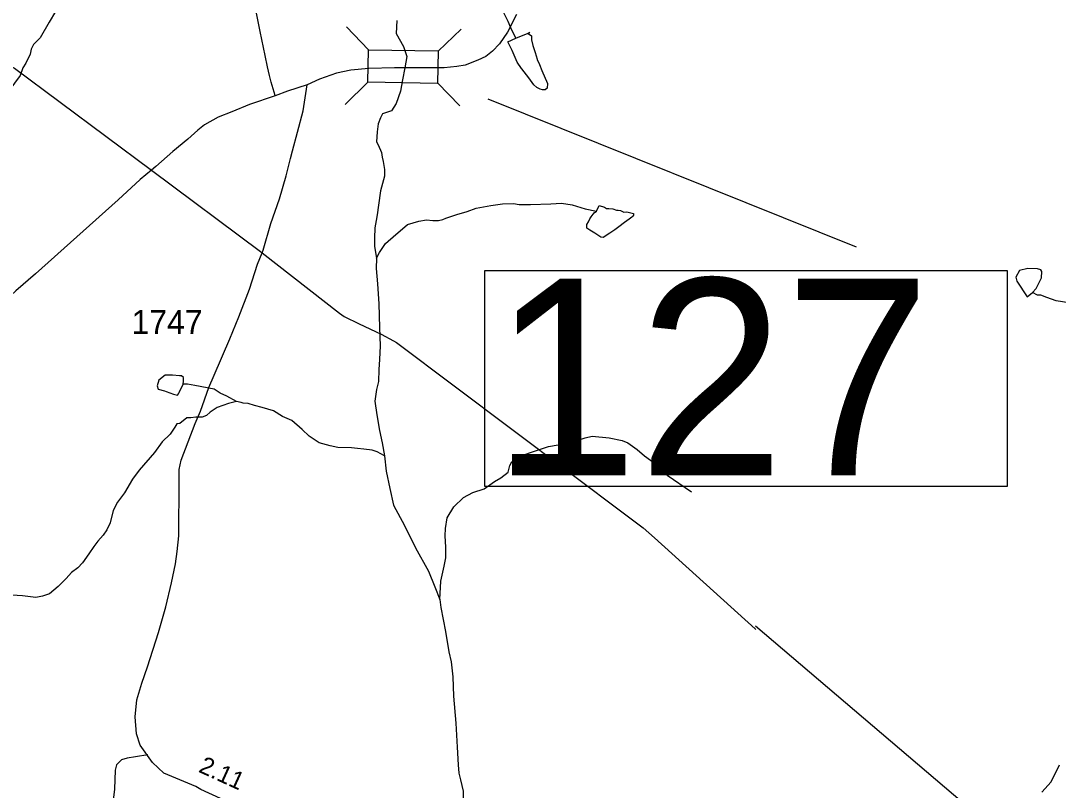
# Model space of a CAD drawing. Extents: x 1950930 to 2061844, y 904556 to 1017002.
# Drawn here: x 2031692 to 2039074, y 923946 to 929421 of the extents above; entities that cross this region are included whole.
import ezdxf

# ---------------------------------------------------------------- set-up
doc = ezdxf.new("R2010")
doc.units = 0
for name, color, linetype in [('Exist Hydrographic Creek Single Shore', 7, 'Continuous'), ('Exist Hydrographic Misc Water Feature', 7, 'Continuous'), ('Exist Road Non-System Type 51', 7, 'Continuous'), ('Exist Road Primary US Structure Standard Bridge CELL', 7, 'Continuous'), ('Exist Road Secondary Structure Standard Bridge CELL', 7, 'Continuous'), ('Exist Road Secondary Structure Standard Bridge Number Label', 7, 'Continuous'), ('Exist Road Secondary Type 51 Attributed', 7, 'Continuous'), ('Exist Road Secondary Type 51 Number Label', 7, 'Continuous'), ('Exist Utilities Electrical Transmission Line', 7, 'Continuous')]:
    doc.layers.add(name, color=color, linetype=linetype)

msp = doc.modelspace()

# ---------------------------------------------------------------- linework, layer by layer
at = {"layer": 'Exist Hydrographic Creek Single Shore'}
for points in [[(2032040.7, 929636.4), (2032014.8, 929588.3), (2031995, 929566.4), (2031974.9, 929532.4), (2031938.9, 929488.2), (2031895, 929412.3), (2031831, 929300.1), (2031783, 929252.2), (2031766.9, 929220), (2031759, 929184.1), (2031727.1, 929120.1), (2031707.1, 929086.1), (2031687.3, 929032), (2031531.3, 928823.9), (2031475.3, 928731.9), (2031395.3, 928623.9), (2031319.5, 928563.8), (2031235.5, 928483.8), (2031191.4, 928427.9), (2031087.7, 928315.9), (2031035.6, 928255.6), (2031003.7, 928239.5)], [(2034366.8, 929423.8), (2034363, 929331.7), (2034416, 929237.2), (2034438.3, 929167.7), (2034424.1, 929085.7), (2034407.9, 929000.6), (2034393.7, 928920.6), (2034363.3, 928832.4), (2034328.9, 928779.8), (2034265.2, 928759.8), (2034251.4, 928731.5), (2034235.4, 928687.5), (2034227.4, 928631.6), (2034223.3, 928559.5), (2034235.3, 928539.6), (2034257.5, 928483.6), (2034263.4, 928451.7), (2034271.6, 928419.7), (2034279.6, 928363.7), (2034279.6, 928315.8), (2034251.5, 928211.7), (2034237.6, 928109.6), (2034227.6, 928039.6), (2034219.9, 927999.7), (2034211.9, 927947.7), (2034207.8, 927875.6), (2034207.9, 927815.5), (2034221.9, 927731.6)], [(2034221.9, 927731.6), (2034220.1, 927659.7), (2034229.9, 927549.6), (2034240.1, 927407.6), (2034244.2, 927239.5), (2034248.4, 927107.5), (2034244.4, 927011.8), (2034240.3, 926939.7), (2034236.6, 926855.7), (2034222.6, 926797.6), (2034212.3, 926715.5), (2034224.4, 926617.8), (2034244.8, 926505.8), (2034262.6, 926417.8), (2034278.8, 926325.6)], [(2039283.8, 927392.9), (2039059.8, 927428.7), (2038993.6, 927452.4), (2038949.7, 927468.4), (2038925.4, 927468.2), (2038891.3, 927488.3)], [(2033226.5, 926712.9), (2033170.4, 926697), (2033090.4, 926668.8), (2033038.6, 926637), (2033012.5, 926613), (2032982.7, 926600.8), (2032938.7, 926600.7), (2032902.5, 926596.9), (2032874.6, 926596.8), (2032822.6, 926556.8), (2032802.5, 926552.7), (2032788.6, 926528.7), (2032754.8, 926480.8), (2032698.8, 926424.5), (2032642.8, 926348.6), (2032534.9, 926224.5), (2032486.9, 926160.5), (2032430.8, 926062.5), (2032380.8, 925996.6), (2032349.1, 925936.6), (2032329.2, 925848.4), (2032304.9, 925800.3), (2032277.2, 925760.5), (2032241.2, 925718.3), (2032211.2, 925680.5), (2032177.3, 925628.4), (2032131.3, 925564.3), (2032099.1, 925528.3), (2032097.1, 925528.3)], [(2034278.8, 926325.6), (2034228.8, 926353.5), (2034192.6, 926365.7), (2034132.7, 926373.5), (2034088.9, 926377.4), (2034044.6, 926381.6), (2033948.6, 926385.5), (2033892.7, 926397.5), (2033814.7, 926417.5), (2033744.8, 926465.2), (2033694.6, 926513.2), (2033620.5, 926577.4), (2033554.4, 926605.4), (2033490.6, 926645.1), (2033410.4, 926669), (2033354.6, 926685), (2033310.5, 926697), (2033274.5, 926701.1), (2033260.5, 926705), (2033226.5, 926712.9)], [(2034278.8, 926325.6), (2034292.9, 926217.6), (2034317, 926093.7), (2034345, 925973.7), (2034421.1, 925829.7), (2034501.1, 925669.9), (2034593.2, 925505.9), (2034637.2, 925393.7), (2034673.4, 925303.7)], [(2032097.1, 925528.3), (2032053.1, 925494.4), (2032015.2, 925452.2), (2031959.2, 925396.3), (2031895.4, 925344.1), (2031847.5, 925326.1), (2031799.4, 925318.2), (2031703.5, 925330), (2031627.5, 925333.9)], [(2034673.4, 925303.7), (2034681.4, 925245.8), (2034713.6, 925075.8), (2034737.6, 924931.9), (2034753.5, 924860), (2034765.7, 924753.8), (2034771.7, 924615.8), (2034787.8, 924423.9), (2034798, 924252), (2034803.9, 924127.8), (2034808, 924068), (2034820.1, 924019.9), (2034840.1, 923940.1), (2034840.2, 923883.9), (2034828.2, 923792), (2034808.3, 923735.9), (2034794.4, 923684.1), (2034772.3, 923579.8), (2034752.6, 923470), (2034740.7, 923275.9), (2034748.8, 923094), (2034770.7, 922931.7), (2034794.9, 922787.8), (2034815, 922629.9)], [(2038956.2, 923932.4), (2039024, 924006.4), (2039082, 924126.6)]]:
    msp.add_lwpolyline(points, dxfattribs=at)
at = {"layer": 'Exist Hydrographic Misc Water Feature'}
for points in [[(2034896.6, 929764), (2034948.6, 929724.2), (2034984.8, 929680.1), (2035040.9, 929616.3), (2035060.9, 929568.3), (2035088.9, 929524.1), (2035124.8, 929484.3), (2035156.9, 929418.3), (2035177, 929374.3), (2035188.9, 929348.1), (2035214.8, 929298.3)], [(2035214.8, 929298.3), (2035315.1, 929338.3), (2035302.8, 929330.3), (2035327, 929314.4), (2035326.8, 929286.2), (2035334.8, 929246.3), (2035351.1, 929194.4), (2035366.9, 929148.5), (2035366.9, 929146.2), (2035383.2, 929110.4), (2035399, 929066.5), (2035439.1, 928974.4), (2035437.1, 928942.3), (2035423.1, 928930.4), (2035403.1, 928930.5), (2035387.1, 928934.5), (2035363.1, 928946.4), (2035343.1, 928966.2), (2035307, 929014.2), (2035257.2, 929080.2), (2035255, 929082.2), (2035223.1, 929126.2), (2035189, 929210.3), (2035156.8, 929270.3), (2035214.8, 929298.3)], [(2034221.9, 927731.6), (2034243.7, 927771.5), (2034287.7, 927835.6), (2034359.9, 927899.7), (2034391.7, 927927.6), (2034443.8, 927971.8), (2034523.7, 927995.7), (2034579.6, 928003.8), (2034623.8, 927999.9), (2034663.9, 928000.1), (2034695.9, 928007.9), (2034715.7, 928016), (2034751.8, 928028.1), (2034795.7, 928043.9), (2034867.7, 928064.1), (2034931.5, 928088), (2035035.6, 928106.2), (2035119.5, 928118.3), (2035197.7, 928122.2), (2035237.6, 928114.2), (2035319.6, 928114.5), (2035463.7, 928118.4), (2035539.6, 928122.4), (2035615.5, 928110.6), (2035707.8, 928082.5), (2035787.5, 928066.7)], [(2035787.5, 928066.7), (2035807.7, 928106.7), (2035845.5, 928094.7), (2035859.8, 928086.6), (2035875.6, 928086.6), (2035903.7, 928082.7), (2035931.8, 928074.6), (2035943.5, 928072.7), (2035959.6, 928070.7), (2035983.6, 928058.7), (2036003.7, 928062.6), (2036051.7, 928050.8), (2036051.8, 928038.6), (2036047.7, 928030.8), (2036039.6, 928022.8), (2036019.7, 928008.8), (2035987.7, 927986.8), (2035947.7, 927954.8), (2035917.7, 927934.7), (2035883.7, 927910.5), (2035835.8, 927878.7), (2035819.8, 927882.6), (2035803.9, 927890.5), (2035775.8, 927910.4), (2035739.8, 927932.5), (2035719.8, 927946.7), (2035719.8, 927966.4), (2035719.6, 927970.7), (2035731.8, 927990.4), (2035739.8, 928012.6), (2035751.6, 928026.4), (2035771.5, 928054.6), (2035787.5, 928066.7)], [(2038857.1, 927658), (2038797.1, 927644.1), (2038771.2, 927596.1), (2038779.5, 927568)], [(2038891.3, 927488.3), (2038915.5, 927516.3), (2038955.2, 927592.3), (2038957.1, 927636.2), (2038949.1, 927648.2), (2038925.3, 927656.2), (2038857.1, 927658)], [(2038779.5, 927568), (2038853.6, 927456.2), (2038891.3, 927488.3)], [(2032846.4, 926834.6), (2032850.5, 926856.9), (2032850.4, 926882.8), (2032836.5, 926894.9), (2032820.4, 926894.9), (2032772.3, 926898.8), (2032724.4, 926900.8), (2032720.5, 926900.6), (2032674.4, 926864.8), (2032662.5, 926824.6), (2032670.5, 926800.5), (2032714.5, 926788.8), (2032726.6, 926782.6), (2032778.4, 926764.8), (2032806.4, 926756.7), (2032814.5, 926766.7), (2032818.3, 926776.8), (2032846.4, 926834.6)], [(2033226.5, 926712.9), (2033158.4, 926749.1), (2033110.6, 926771.1), (2033068.5, 926800.8), (2032930.6, 926827), (2032878.6, 926834.9), (2032846.4, 926834.6)], [(2034673.4, 925303.7), (2034681.3, 925433.8), (2034705.2, 925540), (2034717.3, 925599.8), (2034717.2, 925675.9), (2034711, 925755.8), (2034713, 925807.9), (2034725.1, 925883.8), (2034773, 925963.9), (2034841, 926028.1), (2034909, 926064.1), (2034989, 926092), (2035062.9, 926142), (2035106.7, 926168.3), (2035158.8, 926210.2), (2035170.9, 926256.2), (2035186.9, 926284.1), (2035238.8, 926320.1), (2035326.8, 926352.4), (2035446.7, 926392.3), (2035570.6, 926414.3), (2035630.6, 926428.5), (2035706.6, 926454.5), (2035758.7, 926466.6), (2035878.5, 926454.6), (2035970.7, 926434.6), (2036010.7, 926418.7), (2036078.6, 926370.7), (2036130.9, 926326.6), (2036230.7, 926252.7), (2036258.9, 926232.7), (2036276.8, 926210.7), (2036290.8, 926188.8), (2036464.8, 926069)]]:
    msp.add_lwpolyline(points, dxfattribs=at)
at = {"layer": 'Exist Road Non-System Type 51'}
for points in [[(2033502.9, 928889.5), (2033474.1, 928985.6), (2033462.6, 929031.2), (2033447.9, 929093.9), (2033431.4, 929174.9), (2033394.2, 929345.9), (2033379.5, 929426.8), (2033355, 929544.8), (2033331.6, 929657.6), (2033312.8, 929747.1), (2033296.2, 929845.8), (2033276.9, 929984.8), (2033261.1, 930105.4)], [(2032596.2, 924198.1), (2032507.6, 924184.2), (2032448.5, 924174), (2032409.8, 924161.8), (2032392.5, 924146.5), (2032374.1, 924126.1), (2032363.9, 924089.4), (2032357.8, 923954.9), (2032341.5, 923817.3)]]:
    msp.add_lwpolyline(points, dxfattribs=at)
at = {"layer": 'Exist Road Secondary Structure Standard Bridge CELL'}
for p, q in [((2034009.6, 929378.3), (2034166.7, 929215.4)), ((2034662.3, 929205.3), (2034825.3, 929362.4)), ((2033999.5, 928826.7), (2034162.5, 928983.8)), ((2034658.2, 928979), (2034815.3, 928816))]:
    msp.add_line(p, q, dxfattribs=at)
msp.add_lwpolyline([(2034166.7, 929215.4), (2034662.4, 929206.4), (2034658.2, 928974.8), (2034162.5, 928983.8)], close=True, dxfattribs=at)
at = {"layer": 'Exist Road Secondary Structure Standard Bridge Number Label'}
msp.add_line((2035014.2, 928865.8), (2037636.4, 927813.1), dxfattribs=at)
msp.add_lwpolyline([(2034993.7, 927643.4), (2038709.6, 927643.4), (2038709.6, 926107), (2034993.7, 926107)], close=True, dxfattribs=at)
at = {"layer": 'Exist Road Secondary Type 51 Attributed'}
for points in [[(2035220.3, 929465.1), (2035155.1, 929340.5), (2035098.9, 929258.4), (2035049.4, 929205), (2035001.7, 929167.3), (2034944.8, 929139.9), (2034853.7, 929105), (2034794.5, 929095.1), (2034705.3, 929087.1), (2034424.1, 929085.7)], [(2034424.1, 929085.7), (2034387.7, 929086.7), (2034351.2, 929087.5), (2034167.5, 929082.2), (2034039.8, 929070), (2033938.7, 929049.1), (2033818, 929005.8), (2033729.6, 928964.4)], [(2033729.6, 928964.4), (2033589.5, 928920.1), (2033502.4, 928887), (2033318.7, 928824.7), (2033192.7, 928774.5), (2033095.6, 928735.9), (2032999.6, 928679.9), (2032951.7, 928643.9), (2032881.7, 928579.7), (2032773.9, 928491.7), (2032653.8, 928383.5), (2032622.8, 928358), (2032541.9, 928291.4), (2032386.1, 928147.4), (2031796.3, 927621.1), (2031656.3, 927500.9), (2031500.5, 927356.7), (2031280.5, 927156.6), (2031120.7, 927010.5), (2030954.7, 926850.5), (2030459.2, 926444), (2029036.1, 925114.1), (2028969.3, 925087.5)], [(2033113.6, 923887.7), (2032973.9, 923951.5), (2032937.3, 923972.3), (2032708.8, 924067.3), (2032630.4, 924143.3), (2032542.6, 924267.1), (2032515.3, 924347.6), (2032506.1, 924469.2), (2032516.8, 924590.7), (2032553, 924707), (2032594, 924824), (2032671.4, 925068.7), (2032725.3, 925250.2), (2032764, 925421.2), (2032792.9, 925557.9), (2032805, 925644.5), (2032815.7, 925755.4), (2032817.2, 925842), (2032820, 926061), (2032818.8, 926228.8), (2032834.2, 926294.2), (2032932.6, 926556.2), (2032970.5, 926644.3), (2033029.7, 926812.9), (2033067.7, 926899.5), (2033178.9, 927158.7), (2033242.9, 927314.6), (2033318.9, 927512.6), (2033377.4, 927689.7), (2033409.9, 927770.9), (2033417.4, 927789.7), (2033470.1, 927980), (2033533, 928153.8), (2033579.3, 928317.1), (2033611.1, 928441.7), (2033626, 928494.7), (2033660.5, 928627.9), (2033701.5, 928779.8), (2033729.6, 928964.4)]]:
    msp.add_lwpolyline(points, dxfattribs=at)
at = {"layer": 'Exist Utilities Electrical Transmission Line'}
for points in [[(2030108.9, 929850.6), (2030119.1, 929844.1), (2031647.5, 929084.9), (2032622.8, 928358)], [(2032622.8, 928358), (2033398.3, 927780), (2033409.9, 927770.9)], [(2033409.9, 927770.9), (2033960.5, 927340.3), (2033992.6, 927316.4), (2034098.6, 927264.4), (2034256.5, 927192.5), (2034344.6, 927144.5), (2034364.7, 927132.7), (2036007.3, 925897.6), (2036119.4, 925813.7), (2036201.6, 925741.7), (2036917.9, 925094), (2036921.8, 925090.1)], [(2036919.5, 925116.4), (2038712.4, 923587.8), (2040702.9, 922289.5), (2041939.4, 920911.8), (2044128.9, 919031.9), (2047846, 916047)]]:
    msp.add_lwpolyline(points, dxfattribs=at)

# ---------------------------------------------------------------- texts
at = {"layer": 'Exist Road Primary US Structure Standard Bridge CELL'}
msp.add_text('2.11', height=125, rotation=335.44361, dxfattribs=at).set_placement((2032950.4, 924079.2))
at = {"layer": 'Exist Road Secondary Structure Standard Bridge Number Label'}
msp.add_text('127', height=1400, dxfattribs=at).set_placement((2035043.8, 926186.1))
at = {"layer": 'Exist Road Secondary Type 51 Number Label'}
msp.add_text('1747', height=170, dxfattribs=at).set_placement((2032479.7, 927192.8))

doc.saveas('drawing.dxf')
